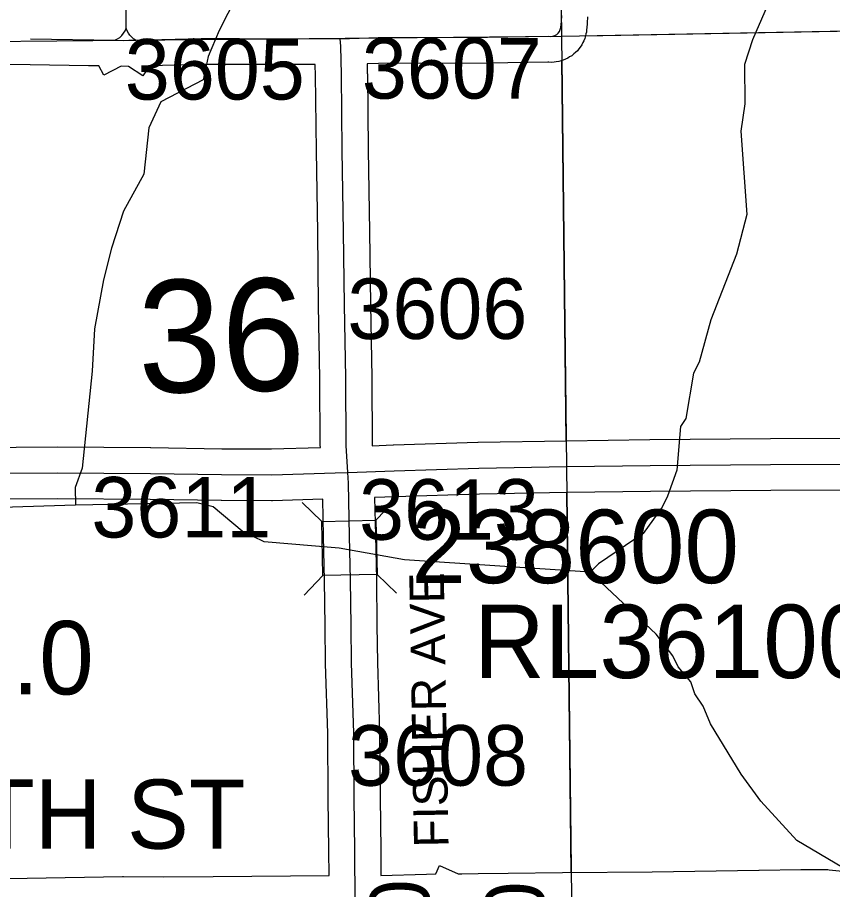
# Model space of a CAD drawing. Extents: x 23.6 to 68.7, y -63 to -29.
# Drawn here: x 37.978 to 38.922, y -39.684 to -38.675 of the extents above; entities that cross this region are included whole.
import ezdxf

# ---------------------------------------------------------------- set-up
doc = ezdxf.new("R2010")
doc.units = 0
for name, color, linetype in [('tdCoHydroRiver', 7, 'Continuous'), ('tdCoSecRdNmbr', 7, 'Continuous'), ('tdCoSecRdTxt', 7, 'Continuous'), ('tdCoSecRteBand', 7, 'Continuous'), ('tdCoSecRteCL', 7, 'Continuous'), ('tdCoSectLine', 7, 'Continuous'), ('tdCoSectLinePart', 7, 'Continuous'), ('tdCoSectNmbr', 7, 'Continuous'), ('tdCoStrucSec', 7, 'Continuous'), ('tdCoStrucSecCoName', 7, 'Continuous'), ('tdCoStrucSecFHWANum', 7, 'Continuous'), ('tdCoSurfGravel', 7, 'Continuous'), ('tdCoTwpBndry', 7, 'Continuous'), ('tdCoTwpBndryShd', 7, 'Continuous')]:
    doc.layers.add(name, color=color, linetype=linetype)

msp = doc.modelspace()

# ---------------------------------------------------------------- linework, layer by layer
at = {"layer": 'tdCoHydroRiver'}
for points in [[(38.92, -38.4479), (38.9079, -38.5033), (38.8986, -38.5349), (38.8752, -38.5635), (38.855, -38.6015), (38.8537, -38.6442), (38.829, -38.7012), (38.8197, -38.7297), (38.8201, -38.7755), (38.8156, -38.8071), (38.8227, -38.9033), (38.8104, -38.9492), (38.781, -39.0252), (38.7672, -39.0742), (38.761, -39.0869), (38.752, -39.1391), (38.7457, -39.1486), (38.7414, -39.1991), (38.7306, -39.2292), (38.7244, -39.2419), (38.7025, -39.2721), (38.6507, -39.3072), (38.6413, -39.3168)], [(38.2319, -38.6508), (38.2117, -38.6904), (38.1993, -38.7205), (38.1932, -38.7474), (38.1445, -38.773), (38.1305, -38.8031), (38.1246, -38.8568), (38.1013, -38.8996), (38.0874, -38.9424), (38.0782, -38.9788), (38.0677, -39.0357), (38.0649, -39.0846), (38.0532, -39.1968), (38.0454, -39.219), (38.0456, -39.2395)], [(38.6413, -39.3168), (38.4265, -39.3027), (38.3507, -39.2891), (38.2638, -39.2819), (38.2384, -39.2695), (38.2051, -39.2413), (38.1861, -39.2368), (38.0456, -39.2395)], [(38.0456, -39.2395), (37.9115, -39.2437), (37.8249, -39.2697), (37.7446, -39.3019), (37.6882, -39.3465), (37.6661, -39.3562)], [(38.9333, -39.6585), (38.8805, -39.6274), (38.8387, -39.5819), (38.816, -39.5505), (38.7803, -39.4924), (38.7721, -39.472), (38.7624, -39.4578), (38.7576, -39.4437), (38.7432, -39.4264), (38.7368, -39.4138), (38.7177, -39.3887), (38.6413, -39.3168)]]:
    msp.add_lwpolyline(points, dxfattribs=at)
at = {"layer": 'tdCoSecRteBand'}
for points in [[(38.6383, -38.6748), (38.6379, -38.6818), (38.6379, -38.6825), (38.6378, -38.6832), (38.6371, -38.6902), (38.6369, -38.6923), (38.6364, -38.6943), (38.6358, -38.6966), (38.6358, -38.6966), (38.6358, -38.6966), (38.6358, -38.6966), (38.6351, -38.6996), (38.6338, -38.7023), (38.6328, -38.7045), (38.6315, -38.7072), (38.6297, -38.7096), (38.6283, -38.7116), (38.6264, -38.714), (38.6242, -38.716), (38.6224, -38.7176), (38.6201, -38.7196), (38.6175, -38.7211), (38.6154, -38.7223), (38.6128, -38.7238), (38.6099, -38.7248), (38.6077, -38.7256), (38.6048, -38.7265), (38.6018, -38.7269), (38.5994, -38.7272), (38.5964, -38.7276), (38.5934, -38.7273), (38.5924, -38.7272), (38.5227, -38.7282), (38.5226, -38.7282), (38.5224, -38.7282), (38.3964, -38.7287), (38.3831, -38.7291), (38.3833, -38.7407), (38.3834, -38.7408), (38.3834, -38.741), (38.3844, -38.8287), (38.3859, -38.9229), (38.3859, -38.9229), (38.3859, -38.923), (38.387, -39.0075), (38.3884, -39.0919), (38.3884, -39.0921), (38.3884, -39.0922), (38.3889, -39.1696), (38.389, -39.1707)], [(37.8818, -39.173), (38.0243, -39.1722), (38.0244, -39.1722), (38.0246, -39.1722), (38.1325, -39.1728), (38.1327, -39.1728), (38.1329, -39.1728), (38.215, -39.1742), (38.2724, -39.1745), (38.329, -39.1727), (38.329, -39.1721), (38.3289, -39.1714), (38.3289, -39.1707), (38.3284, -39.0928), (38.327, -39.0084), (38.327, -39.0083), (38.327, -39.0083), (38.3259, -38.9238), (38.3244, -38.8296), (38.3244, -38.8295), (38.3244, -38.8295), (38.3234, -38.7419), (38.3231, -38.7308), (38.323, -38.7308), (38.323, -38.7299), (38.2356, -38.7297), (38.1914, -38.7299), (38.1312, -38.7313), (38.1236, -38.7429), (38.107, -38.732), (38.0983, -38.7319), (38.0783, -38.7422), (38.0728, -38.7315), (38.0608, -38.7313), (37.9932, -38.7303), (37.9632, -38.7298)], [(38.389, -39.1707), (38.4134, -39.1698), (38.4135, -39.1698), (38.4135, -39.1698), (38.5114, -39.1667), (38.5116, -39.1667), (38.5118, -39.1667), (38.6138, -39.1649), (38.6139, -39.1649), (38.6139, -39.1649), (38.7102, -39.1635), (38.7103, -39.1635), (38.7104, -39.1635), (38.8499, -39.1625), (38.8499, -39.1625), (38.8499, -39.1625), (38.9384, -39.1621)], [(38.9388, -39.2221), (38.8503, -39.2225), (38.7109, -39.2235), (38.6148, -39.2249), (38.5131, -39.2267), (38.4155, -39.2298), (38.3918, -39.2306), (38.3927, -39.2745), (38.3938, -39.3251), (38.3938, -39.3252), (38.3938, -39.3253), (38.3945, -39.3785), (38.3945, -39.3786), (38.3945, -39.3786), (38.395, -39.4216), (38.3976, -39.5018), (38.3976, -39.5021), (38.3976, -39.5025), (38.3981, -39.5776), (38.3988, -39.6387), (38.3988, -39.6387), (38.3988, -39.6388), (38.3991, -39.6677), (38.4517, -39.6662), (38.4517, -39.6661), (38.4625, -39.666), (38.4669, -39.6562), (38.4883, -39.6658), (38.4928, -39.6658), (38.5117, -39.6656), (38.5463, -39.6653), (38.6091, -39.6643), (38.6093, -39.6643), (38.6094, -39.6643), (38.713, -39.6637), (38.8365, -39.6615), (38.8366, -39.6615), (38.8367, -39.6615), (38.885, -39.6609), (38.8852, -39.6609), (38.8854, -39.6609), (38.9144, -39.6609), (38.9161, -39.6609), (38.9179, -39.6611), (38.9331, -39.6629)], [(37.9106, -39.672), (37.9898, -39.671), (38.1, -39.6688), (38.1005, -39.6688), (38.101, -39.6688), (38.1472, -39.6694), (38.2049, -39.669), (38.3391, -39.6679), (38.3388, -39.6393), (38.3381, -39.5782), (38.3381, -39.5782), (38.3381, -39.5781), (38.3376, -39.5033), (38.3351, -39.4232), (38.3351, -39.423), (38.335, -39.4227), (38.3345, -39.3793), (38.3338, -39.3262), (38.3327, -39.2758), (38.3327, -39.2758), (38.3327, -39.2758), (38.3318, -39.2327), (38.2738, -39.2345), (38.2732, -39.2346), (38.2726, -39.2346), (38.2144, -39.2342), (38.2143, -39.2342), (38.2141, -39.2342), (38.132, -39.2328), (38.0244, -39.2322), (37.8823, -39.233)]]:
    msp.add_lwpolyline(points, dxfattribs=at)
at = {"layer": 'tdCoSecRteCL'}
msp.add_line((37.9936, -38.7003), (38.0913, -38.7018), dxfattribs=at)
for points in [[(38.1044, -38.6879), (38.1048, -38.6218), (38.1026, -38.5408), (38.1022, -38.4619), (38.1013, -38.4142), (38.1003, -38.3246), (38.0999, -38.2687), (38.0985, -38.2103), (38.097, -38.13), (38.0958, -38.0609), (38.0946, -37.9711), (38.0937, -37.8949), (38.0929, -37.8501), (38.0919, -37.7734), (38.0911, -37.7089), (38.0911, -37.6981)], [(38.3521, -38.7), (38.3959, -38.6987), (38.5223, -38.6982), (38.5934, -38.6972), (38.5958, -38.6974), (38.5981, -38.6971), (38.6004, -38.6964), (38.6025, -38.6952), (38.6042, -38.6936), (38.6057, -38.6917), (38.6067, -38.6895), (38.6067, -38.6895), (38.6072, -38.6872), (38.6079, -38.6802), (38.6083, -38.6732)], [(38.0913, -38.7018), (38.0942, -38.7003), (38.0968, -38.6984), (38.0993, -38.6962), (38.1013, -38.6937), (38.1031, -38.6909), (38.1044, -38.6879)], [(38.115, -38.7014), (38.1128, -38.7), (38.1105, -38.698), (38.1085, -38.6958), (38.1068, -38.6934), (38.1054, -38.6907), (38.1044, -38.6879)], [(38.0913, -38.7018), (38.1007, -38.7019), (38.1153, -38.7016), (38.191, -38.6999), (38.2355, -38.6997), (38.3521, -38.7)], [(38.3606, -39.2017), (38.3589, -39.1705), (38.3584, -39.0924), (38.357, -39.0079), (38.3559, -38.9234), (38.3544, -38.8291), (38.3534, -38.7413), (38.3526, -38.7086), (38.3521, -38.7)], [(38.3606, -39.2017), (38.4145, -39.1998), (38.5123, -39.1967), (38.6143, -39.1949), (38.7106, -39.1935), (38.8501, -39.1925), (38.9387, -39.1921), (39.0006, -39.1913), (39.1103, -39.19), (39.1316, -39.189), (39.19, -39.1884), (39.3234, -39.1868), (39.5197, -39.1842), (39.572, -39.1831)], [(37.372, -39.2061), (37.3764, -39.2081), (37.3898, -39.2105), (37.4302, -39.2109), (37.4711, -39.2093), (37.6096, -39.2059), (37.7492, -39.2047), (37.882, -39.203), (38.0244, -39.2022), (38.1324, -39.2028), (38.2146, -39.2042), (38.2728, -39.2046), (38.3462, -39.2022), (38.3606, -39.2017)], [(38.3694, -39.6978), (38.3688, -39.639), (38.3681, -39.5779), (38.3676, -39.5027), (38.365, -39.4223), (38.3645, -39.379), (38.3638, -39.3257), (38.3627, -39.2752), (38.3615, -39.214), (38.3606, -39.2017)]]:
    msp.add_lwpolyline(points, dxfattribs=at)
at = {"layer": 'tdCoSectLine'}
for points in [[(38.5961, -37.695), (38.608, -38.6971)], [(38.608, -38.6971), (39.5615, -38.6794)], [(37.6061, -38.7064), (38.608, -38.6971)], [(38.608, -38.6971), (38.6195, -39.6934)]]:
    msp.add_lwpolyline(points, dxfattribs=at)
at = {"layer": 'tdCoSectLinePart'}
for points in [[(38.6352, -38.6966), (39.5318, -38.6799)], [(38.6083, -38.7248), (38.6134, -39.1649)], [(38.6141, -39.2249), (38.6191, -39.6643)]]:
    msp.add_lwpolyline(points, dxfattribs=at)
at = {"layer": 'tdCoStrucSec'}
for p, q in [((38.3307, -39.2583), (38.3081, -39.2366)), ((38.3933, -39.2569), (38.4149, -39.2343)), ((38.332, -39.3209), (38.3104, -39.3435)), ((38.3946, -39.3195), (38.4172, -39.3412))]:
    msp.add_line(p, q, dxfattribs=at)
msp.add_lwpolyline([(38.332, -39.3209), (38.3307, -39.2583), (38.3933, -39.2569), (38.3946, -39.3195)], close=True, dxfattribs=at)
at = {"layer": 'tdCoSurfGravel'}
msp.add_line((38.6067, -38.6895), (38.6067, -38.6895), dxfattribs=at)
for points in [[(38.115, -38.7014), (38.1128, -38.7), (38.1105, -38.698), (38.1085, -38.6958), (38.1068, -38.6934), (38.1054, -38.6907), (38.1044, -38.6879), (38.1048, -38.6218), (38.1026, -38.5408), (38.1022, -38.4619), (38.1013, -38.4142), (38.1003, -38.3246), (38.0999, -38.2687), (38.0985, -38.2103), (38.097, -38.13), (38.0958, -38.0609), (38.0946, -37.9711), (38.0937, -37.8949), (38.0929, -37.8501), (38.0919, -37.7734), (38.0911, -37.7089), (38.0911, -37.6981)], [(38.6067, -38.6895), (38.6072, -38.6872), (38.6079, -38.6802), (38.6083, -38.6732)], [(37.9936, -38.7003), (38.0913, -38.7018), (38.1007, -38.7019), (38.1153, -38.7016), (38.191, -38.6999), (38.2355, -38.6997), (38.3521, -38.7), (38.3959, -38.6987), (38.5223, -38.6982), (38.5934, -38.6972), (38.5958, -38.6974), (38.5981, -38.6971), (38.6004, -38.6964), (38.6025, -38.6952), (38.6042, -38.6936), (38.6057, -38.6917), (38.6067, -38.6895)], [(38.0913, -38.7018), (38.0942, -38.7003), (38.0968, -38.6984), (38.0993, -38.6962), (38.1013, -38.6937), (38.1031, -38.6909), (38.1044, -38.6879)], [(38.3694, -39.6978), (38.3688, -39.639), (38.3681, -39.5779), (38.3676, -39.5027), (38.365, -39.4223), (38.3645, -39.379), (38.3638, -39.3257), (38.3627, -39.2752), (38.3615, -39.214), (38.3606, -39.2017), (38.3589, -39.1705), (38.3584, -39.0924), (38.357, -39.0079), (38.3559, -38.9234), (38.3544, -38.8291), (38.3534, -38.7413), (38.3526, -38.7086), (38.3521, -38.7)], [(38.6143, -39.1949), (38.7106, -39.1935), (38.8501, -39.1925), (38.9387, -39.1921), (39.0006, -39.1913), (39.1103, -39.19), (39.1316, -39.189), (39.19, -39.1884), (39.3234, -39.1868), (39.5197, -39.1842), (39.572, -39.1831), (39.5944, -39.1827), (39.6544, -39.1825), (39.8391, -39.1791), (39.8867, -39.1785)], [(37.882, -39.203), (38.0244, -39.2022), (38.1324, -39.2028), (38.2146, -39.2042), (38.2728, -39.2046), (38.3462, -39.2022), (38.3606, -39.2017), (38.4145, -39.1998), (38.5123, -39.1967), (38.6143, -39.1949)]]:
    msp.add_lwpolyline(points, dxfattribs=at)
at = {"layer": 'tdCoTwpBndry'}
for points in [[(38.6134, -39.1649), (38.6083, -38.7252)], [(38.6191, -39.6641), (38.6141, -39.2249)]]:
    msp.add_lwpolyline(points, dxfattribs=at)
at = {"layer": 'tdCoTwpBndryShd'}
msp.add_lwpolyline([(38.5483, -33.7216), (38.5605, -34.6979), (38.5712, -35.6968), (38.5821, -36.696), (38.5961, -37.695), (38.608, -38.6971), (38.6195, -39.6934), (38.629, -40.6849), (38.6311, -41.6817)], dxfattribs=at)

# ---------------------------------------------------------------- texts
at = {"layer": 'tdCoSecRdNmbr'}
for s, rotation, p in [('3605', 0.0299, (38.1027, -38.7704)), ('3607', 0.0301, (38.377, -38.7693)), ('3606', 0.0301, (38.3603, -39.0473)), ('3611', 0.0298, (38.064, -39.2769)), ('3613', 0.0301, (38.3738, -39.2795)), ('3608', 0.0301, (38.3611, -39.564)), ('0103', 270.0279, (38.3857, -39.6723)), ('0105', 270.028, (38.519, -39.6748))]:
    msp.add_text(s, height=0.07, rotation=rotation, dxfattribs=at).set_placement(p)
at = {"layer": 'tdCoSecRdTxt'}
for s, height, rotation, p in [('FISHER AVE', 0.04, 91, (38.4774, -39.635)), ('160TH ST', 0.08, 359.9174, (37.7545, -39.6363))]:
    msp.add_text(s, height=height, rotation=rotation, dxfattribs=at).set_placement(p)
at = {"layer": 'tdCoSectNmbr'}
msp.add_text('36', height=0.13, rotation=1.0298, dxfattribs=at).set_placement((38.1188, -39.1098))
at = {"layer": 'tdCoStrucSecCoName'}
for s, p in [('RL361004.0', (38.5066, -39.4395)), ('RL361001.0', (37.4474, -39.4584))]:
    msp.add_text(s, height=0.085, dxfattribs=at).set_placement(p)
at = {"layer": 'tdCoStrucSecFHWANum'}
msp.add_text('238600', height=0.085, dxfattribs=at).set_placement((38.4342, -39.3297))

doc.saveas('drawing.dxf')
